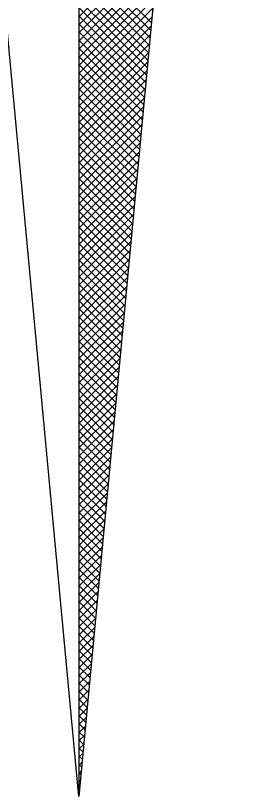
# Model space of a CAD drawing. Extents: x -400488 to -400124, y -1251493 to -1251223.
# Drawn here: x -400264.242 to -400263.092, y -1251260.016 to -1251256.217 of the extents above; entities that cross this region are included whole.
import ezdxf

# ---------------------------------------------------------------- set-up
doc = ezdxf.new("R2010")
doc.units = 0
doc.layers.add('Level 3', color=7, linetype='Continuous')

msp = doc.modelspace()

# ---------------------------------------------------------------- linework, layer by layer
at = {"layer": 'Level 3'}
for p, q in [((-400263.934, -1251256.2224), (-400263.5426, -1251255.8309)), ((-400263.934, -1251256.2619), (-400263.5466, -1251255.8746)), ((-400263.934, -1251255.9008), (-400263.582, -1251256.2528)), ((-400263.934, -1251256.3015), (-400263.5507, -1251255.9183)), ((-400263.934, -1251255.9404), (-400263.5854, -1251256.289)), ((-400263.934, -1251256.3411), (-400263.5548, -1251255.9619)), ((-400263.934, -1251255.98), (-400263.5888, -1251256.3253)), ((-400263.934, -1251256.3807), (-400263.5589, -1251256.0056)), ((-400263.934, -1251256.0196), (-400263.5922, -1251256.3615)), ((-400263.934, -1251256.4203), (-400263.563, -1251256.0493)), ((-400263.934, -1251256.0592), (-400263.5956, -1251256.3977)), ((-400263.934, -1251256.4599), (-400263.5671, -1251256.093)), ((-400263.934, -1251256.0988), (-400263.5989, -1251256.4339)), ((-400263.934, -1251256.4995), (-400263.5711, -1251256.1367)), ((-400263.934, -1251256.1384), (-400263.6023, -1251256.4701)), ((-400263.934, -1251256.178), (-400263.6057, -1251256.5063)), ((-400263.934, -1251256.5391), (-400263.5752, -1251256.1804)), ((-400263.934, -1251256.2176), (-400263.6091, -1251256.5425)), ((-400263.934, -1251256.5787), (-400263.5793, -1251256.224)), ((-400263.934, -1251256.2572), (-400263.6125, -1251256.5787)), ((-400263.934, -1251256.6183), (-400263.5834, -1251256.2677)), ((-400263.934, -1251256.2968), (-400263.6159, -1251256.6149)), ((-400263.934, -1251256.6579), (-400263.5875, -1251256.3114)), ((-400263.934, -1251256.3364), (-400263.6193, -1251256.6512)), ((-400263.934, -1251256.6975), (-400263.5916, -1251256.3551)), ((-400263.934, -1251256.376), (-400263.6227, -1251256.6874)), ((-400263.934, -1251256.7371), (-400263.5957, -1251256.3988)), ((-400263.934, -1251256.4156), (-400263.626, -1251256.7236)), ((-400263.934, -1251256.7767), (-400263.5997, -1251256.4425)), ((-400263.934, -1251256.4552), (-400263.6294, -1251256.7598)), ((-400263.934, -1251256.8163), (-400263.6038, -1251256.4861)), ((-400263.934, -1251256.4948), (-400263.6328, -1251256.796)), ((-400263.934, -1251256.8559), (-400263.6079, -1251256.5298)), ((-400263.934, -1251256.5344), (-400263.6362, -1251256.8322)), ((-400263.934, -1251256.8955), (-400263.612, -1251256.5735)), ((-400263.934, -1251256.574), (-400263.6396, -1251256.8684)), ((-400263.934, -1251256.6136), (-400263.643, -1251256.9046)), ((-400263.934, -1251256.9351), (-400263.6161, -1251256.6172)), ((-400263.934, -1251256.6532), (-400263.6464, -1251256.9408)), ((-400263.934, -1251256.9747), (-400263.6202, -1251256.6609)), ((-400263.934, -1251256.6928), (-400263.6497, -1251256.9771)), ((-400263.934, -1251257.0143), (-400263.6243, -1251256.7046)), ((-400263.934, -1251256.7324), (-400263.6531, -1251257.0133)), ((-400263.934, -1251257.0539), (-400263.6283, -1251256.7482)), ((-400263.934, -1251256.772), (-400263.6565, -1251257.0495)), ((-400263.934, -1251257.0935), (-400263.6324, -1251256.7919)), ((-400263.934, -1251256.8116), (-400263.6599, -1251257.0857)), ((-400263.934, -1251257.1331), (-400263.6365, -1251256.8356)), ((-400263.934, -1251256.8512), (-400263.6633, -1251257.1219)), ((-400263.934, -1251257.1727), (-400263.6406, -1251256.8793)), ((-400263.934, -1251256.8908), (-400263.6667, -1251257.1581)), ((-400263.934, -1251257.2123), (-400263.6447, -1251256.923)), ((-400263.934, -1251256.9304), (-400263.6701, -1251257.1943)), ((-400263.934, -1251257.2519), (-400263.6488, -1251256.9667)), ((-400263.934, -1251256.97), (-400263.6735, -1251257.2305)), ((-400263.934, -1251257.0096), (-400263.6768, -1251257.2667)), ((-400263.934, -1251257.2915), (-400263.6529, -1251257.0103)), ((-400263.934, -1251257.0492), (-400263.6802, -1251257.303)), ((-400263.934, -1251257.3311), (-400263.6569, -1251257.054)), ((-400263.934, -1251257.0888), (-400263.6836, -1251257.3392)), ((-400263.934, -1251257.3707), (-400263.661, -1251257.0977)), ((-400263.934, -1251257.1284), (-400263.687, -1251257.3754)), ((-400263.934, -1251257.4103), (-400263.6651, -1251257.1414)), ((-400263.934, -1251257.168), (-400263.6904, -1251257.4116)), ((-400263.934, -1251257.4499), (-400263.6692, -1251257.1851)), ((-400263.934, -1251257.2076), (-400263.6938, -1251257.4478)), ((-400263.934, -1251257.4895), (-400263.6733, -1251257.2288)), ((-400263.934, -1251257.2472), (-400263.6972, -1251257.484)), ((-400263.934, -1251257.5291), (-400263.6774, -1251257.2724)), ((-400263.934, -1251257.2868), (-400263.7005, -1251257.5202)), ((-400263.934, -1251257.5687), (-400263.6815, -1251257.3161)), ((-400263.934, -1251257.3264), (-400263.7039, -1251257.5564)), ((-400263.934, -1251257.6083), (-400263.6855, -1251257.3598)), ((-400263.934, -1251257.366), (-400263.7073, -1251257.5926)), ((-400263.934, -1251257.6479), (-400263.6896, -1251257.4035)), ((-400263.934, -1251257.4056), (-400263.7107, -1251257.6289)), ((-400263.934, -1251257.4452), (-400263.7141, -1251257.6651)), ((-400263.934, -1251257.6875), (-400263.6937, -1251257.4472)), ((-400263.934, -1251257.4848), (-400263.7175, -1251257.7013)), ((-400263.934, -1251257.7271), (-400263.6978, -1251257.4909)), ((-400263.934, -1251257.5243), (-400263.7209, -1251257.7375)), ((-400263.934, -1251257.7667), (-400263.7019, -1251257.5345)), ((-400263.934, -1251257.5639), (-400263.7243, -1251257.7737)), ((-400263.934, -1251257.8063), (-400263.706, -1251257.5782)), ((-400263.934, -1251257.6035), (-400263.7276, -1251257.8099)), ((-400263.934, -1251257.8459), (-400263.7101, -1251257.6219)), ((-400263.934, -1251257.6431), (-400263.731, -1251257.8461)), ((-400263.934, -1251257.8855), (-400263.7141, -1251257.6656)), ((-400263.934, -1251257.6827), (-400263.7344, -1251257.8823)), ((-400263.934, -1251257.9251), (-400263.7182, -1251257.7093)), ((-400263.934, -1251257.7223), (-400263.7378, -1251257.9185)), ((-400263.934, -1251257.9647), (-400263.7223, -1251257.753)), ((-400263.934, -1251257.7619), (-400263.7412, -1251257.9548)), ((-400263.934, -1251258.0043), (-400263.7264, -1251257.7966)), ((-400263.934, -1251257.8015), (-400263.7446, -1251257.991)), ((-400263.934, -1251258.0439), (-400263.7305, -1251257.8403)), ((-400263.934, -1251257.8411), (-400263.748, -1251258.0272)), ((-400263.934, -1251257.8807), (-400263.7513, -1251258.0634)), ((-400263.934, -1251258.0835), (-400263.7346, -1251257.884)), ((-400263.934, -1251257.9203), (-400263.7547, -1251258.0996)), ((-400263.934, -1251258.1231), (-400263.7387, -1251257.9277)), ((-400263.934, -1251257.9599), (-400263.7581, -1251258.1358)), ((-400263.934, -1251258.1626), (-400263.7427, -1251257.9714)), ((-400263.934, -1251257.9995), (-400263.7615, -1251258.172)), ((-400263.934, -1251258.2022), (-400263.7468, -1251258.0151)), ((-400263.934, -1251258.0391), (-400263.7649, -1251258.2082)), ((-400263.934, -1251258.2418), (-400263.7509, -1251258.0587)), ((-400263.934, -1251258.0787), (-400263.7683, -1251258.2445)), ((-400263.934, -1251258.2814), (-400263.755, -1251258.1024)), ((-400263.934, -1251258.1183), (-400263.7717, -1251258.2807)), ((-400263.934, -1251258.321), (-400263.7591, -1251258.1461)), ((-400263.934, -1251258.1579), (-400263.7751, -1251258.3169)), ((-400263.934, -1251258.3606), (-400263.7632, -1251258.1898)), ((-400263.934, -1251258.1975), (-400263.7784, -1251258.3531)), ((-400263.934, -1251258.4002), (-400263.7673, -1251258.2335)), ((-400263.934, -1251258.2371), (-400263.7818, -1251258.3893)), ((-400263.934, -1251258.2767), (-400263.7852, -1251258.4255)), ((-400263.934, -1251258.4398), (-400263.7713, -1251258.2772)), ((-400263.934, -1251258.3163), (-400263.7886, -1251258.4617)), ((-400263.934, -1251258.4794), (-400263.7754, -1251258.3208)), ((-400263.934, -1251258.3559), (-400263.792, -1251258.4979)), ((-400263.934, -1251258.519), (-400263.7795, -1251258.3645)), ((-400263.934, -1251258.3955), (-400263.7954, -1251258.5341)), ((-400263.934, -1251258.5586), (-400263.7836, -1251258.4082)), ((-400263.934, -1251258.4351), (-400263.7988, -1251258.5704)), ((-400263.934, -1251258.5982), (-400263.7877, -1251258.4519)), ((-400263.934, -1251258.4747), (-400263.8021, -1251258.6066)), ((-400263.934, -1251258.6378), (-400263.7918, -1251258.4956)), ((-400263.934, -1251258.5143), (-400263.8055, -1251258.6428)), ((-400263.934, -1251258.6774), (-400263.7959, -1251258.5393)), ((-400263.934, -1251258.5539), (-400263.8089, -1251258.679)), ((-400263.934, -1251258.717), (-400263.7999, -1251258.5829)), ((-400263.934, -1251258.5935), (-400263.8123, -1251258.7152)), ((-400263.934, -1251258.7566), (-400263.804, -1251258.6266)), ((-400263.934, -1251258.6331), (-400263.8157, -1251258.7514)), ((-400263.934, -1251258.7962), (-400263.8081, -1251258.6703)), ((-400263.934, -1251258.6727), (-400263.8191, -1251258.7876)), ((-400263.934, -1251258.7123), (-400263.8225, -1251258.8238)), ((-400263.934, -1251258.8358), (-400263.8122, -1251258.714)), ((-400263.934, -1251258.7519), (-400263.8259, -1251258.86)), ((-400263.934, -1251258.8754), (-400263.8163, -1251258.7577)), ((-400263.934, -1251258.7915), (-400263.8292, -1251258.8963)), ((-400263.934, -1251258.915), (-400263.8204, -1251258.8014)), ((-400263.934, -1251258.8311), (-400263.8326, -1251258.9325)), ((-400263.934, -1251258.9546), (-400263.8244, -1251258.845)), ((-400263.934, -1251258.8707), (-400263.836, -1251258.9687)), ((-400263.934, -1251258.9942), (-400263.8285, -1251258.8887)), ((-400263.934, -1251258.9103), (-400263.8394, -1251259.0049)), ((-400263.934, -1251259.0338), (-400263.8326, -1251258.9324)), ((-400263.934, -1251258.9499), (-400263.8428, -1251259.0411)), ((-400263.934, -1251259.0734), (-400263.8367, -1251258.9761)), ((-400263.934, -1251258.9895), (-400263.8462, -1251259.0773)), ((-400263.934, -1251259.113), (-400263.8408, -1251259.0198)), ((-400263.934, -1251259.0291), (-400263.8496, -1251259.1135)), ((-400263.934, -1251259.1526), (-400263.8449, -1251259.0635)), ((-400263.934, -1251259.0687), (-400263.8529, -1251259.1497)), ((-400263.934, -1251259.1922), (-400263.849, -1251259.1071)), ((-400263.934, -1251259.1083), (-400263.8563, -1251259.1859)), ((-400263.934, -1251259.1479), (-400263.8597, -1251259.2222)), ((-400263.934, -1251259.2318), (-400263.853, -1251259.1508)), ((-400263.934, -1251259.1875), (-400263.8631, -1251259.2584)), ((-400263.934, -1251259.2714), (-400263.8571, -1251259.1945)), ((-400263.934, -1251259.2271), (-400263.8665, -1251259.2946)), ((-400263.934, -1251259.311), (-400263.8612, -1251259.2382)), ((-400263.934, -1251259.2667), (-400263.8699, -1251259.3308)), ((-400263.934, -1251259.3506), (-400263.8653, -1251259.2819)), ((-400263.934, -1251259.3063), (-400263.8733, -1251259.367)), ((-400263.934, -1251259.3902), (-400263.8694, -1251259.3256)), ((-400263.934, -1251259.3459), (-400263.8767, -1251259.4032)), ((-400263.934, -1251259.4298), (-400263.8735, -1251259.3692)), ((-400263.934, -1251259.3855), (-400263.88, -1251259.4394)), ((-400263.934, -1251259.4694), (-400263.8776, -1251259.4129)), ((-400263.934, -1251259.4251), (-400263.8834, -1251259.4756)), ((-400263.934, -1251259.509), (-400263.8816, -1251259.4566)), ((-400263.934, -1251259.4647), (-400263.8868, -1251259.5118)), ((-400263.934, -1251259.5486), (-400263.8857, -1251259.5003)), ((-400263.934, -1251259.5043), (-400263.8902, -1251259.5481)), ((-400263.934, -1251259.5438), (-400263.8936, -1251259.5843)), ((-400263.934, -1251259.5882), (-400263.8898, -1251259.544)), ((-400263.934, -1251259.5834), (-400263.897, -1251259.6205)), ((-400263.934, -1251259.6278), (-400263.8939, -1251259.5877)), ((-400263.934, -1251259.623), (-400263.9004, -1251259.6567)), ((-400263.934, -1251259.6674), (-400263.898, -1251259.6314)), ((-400263.934, -1251259.6626), (-400263.9037, -1251259.6929)), ((-400263.934, -1251259.707), (-400263.9021, -1251259.675)), ((-400263.934, -1251259.7022), (-400263.9071, -1251259.7291)), ((-400263.934, -1251259.7466), (-400263.9062, -1251259.7187)), ((-400263.934, -1251259.7418), (-400263.9105, -1251259.7653)), ((-400263.934, -1251259.7862), (-400263.9102, -1251259.7624)), ((-400263.934, -1251259.7814), (-400263.9139, -1251259.8015)), ((-400263.934, -1251259.8258), (-400263.9143, -1251259.8061)), ((-400263.934, -1251259.821), (-400263.9173, -1251259.8377)), ((-400263.934, -1251259.8654), (-400263.9184, -1251259.8498)), ((-400263.934, -1251259.8606), (-400263.9207, -1251259.874)), ((-400263.934, -1251259.905), (-400263.9225, -1251259.8935)), ((-400263.934, -1251259.9002), (-400263.9241, -1251259.9102)), ((-400263.934, -1251259.9446), (-400263.9266, -1251259.9371)), ((-400263.934, -1251259.9398), (-400263.9275, -1251259.9464)), ((-400263.934, -1251259.9794), (-400263.9308, -1251259.9826)), ((-400263.934, -1251259.9842), (-400263.9307, -1251259.9808))]:
    msp.add_line(p, q, dxfattribs=at)
for points in [[(-400263.934, -1251249.131), (-400263.934, -1251260.0165)], [(-400263.0916, -1251251.0087), (-400263.934, -1251260.0165), (-400264.865, -1251250.062), (-400266.727, -1251251.924), (-400265.8117, -1251249.9734), (-400264.865, -1251250.062)]]:
    msp.add_lwpolyline(points, dxfattribs=at)

doc.saveas('drawing.dxf')
